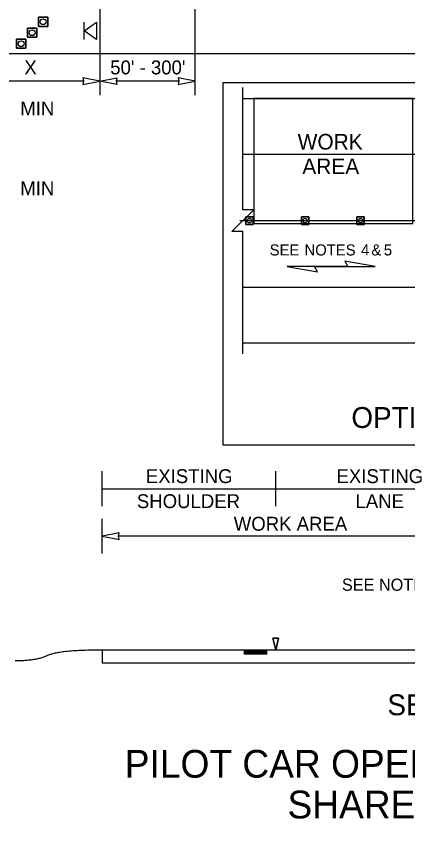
# Model space of a CAD drawing. Extents: x 99999.1 to 100095.7, y 99995 to 100010.7.
# Drawn here: x 100003.795 to 100006.052, y 100001.278 to 100005.947 of the extents above; entities that cross this region are included whole.
import ezdxf

# ---------------------------------------------------------------- set-up
doc = ezdxf.new("R2010")
doc.units = 0
for name, color, linetype in [('RD_ED_ShoulderPavedEdge', 7, 'Continuous'), ('RD_MK_LineEdgeWhite', 7, 'Continuous'), ('RD_MK_LineSkipCenter', 7, 'Continuous'), ('SH_DE_DetailHeading1Text', 7, 'Continuous'), ('SH_DE_DetailHeading2Text', 7, 'Continuous'), ('SH_TI_Tables', 7, 'Continuous'), ('TR_SN_ConstructionSigns', 7, 'Continuous'), ('TR_WZ_PortableSignMountBlk-Wht', 7, 'Continuous'), ('TR_WZ_TrafficCone', 7, 'Continuous'), ('TR_WZ_WorkZoneDetails', 7, 'Continuous'), ('TR_WZ_WorkZoneTextCurrent', 7, 'Continuous')]:
    doc.layers.add(name, color=color, linetype=linetype)

msp = doc.modelspace()

# ---------------------------------------------------------------- linework, layer by layer
at = {"layer": 'RD_ED_ShoulderPavedEdge'}
for p, q in [((100000.1076, 100005.7323), (100015.6424, 100005.7323)), ((100005.1009, 100005.4735), (100009.0183, 100005.4735)), ((100005.1009, 100004.0655), (100009.0183, 100004.0655))]:
    msp.add_line(p, q, dxfattribs=at)
at = {"layer": 'RD_MK_LineEdgeWhite'}
for p, q in [((100005.1009, 100005.1535), (100009.0183, 100005.1535)), ((100005.1009, 100004.3855), (100009.0183, 100004.3855))]:
    msp.add_line(p, q, dxfattribs=at)
at = {"layer": 'RD_MK_LineSkipCenter'}
msp.add_lwpolyline([(100009.0017, 100004.7695), (100005.0844, 100004.7695)], dxfattribs=at)
at = {"layer": 'SH_TI_Tables'}
msp.add_lwpolyline([(100004.9869, 100005.5662), (100009.1323, 100005.5662), (100009.1323, 100003.4755), (100004.9869, 100003.4755)], close=True, dxfattribs=at)
at = {"layer": 'TR_WZ_PortableSignMountBlk-Wht'}
msp.add_line((100004.1867, 100005.8123), (100004.1867, 100005.9123), dxfattribs=at)
msp.add_lwpolyline([(100004.1867, 100005.8622), (100004.2585, 100005.9123), (100004.2585, 100005.8123)], close=True, dxfattribs=at)
at = {"layer": 'TR_WZ_TrafficCone'}
for points in [[(100003.9767, 100005.9423), (100003.9233, 100005.9423), (100003.9233, 100005.889), (100003.9767, 100005.889), (100003.9767, 100005.9423)], [(100003.9767, 100005.889), (100003.9233, 100005.889), (100003.9233, 100005.9423), (100003.9767, 100005.9423), (100003.9767, 100005.889)], [(100003.9133, 100005.879), (100003.86, 100005.879), (100003.86, 100005.8257), (100003.9133, 100005.8257), (100003.9133, 100005.879)], [(100003.9133, 100005.8257), (100003.86, 100005.8257), (100003.86, 100005.879), (100003.9133, 100005.879), (100003.9133, 100005.8257)], [(100003.85, 100005.8157), (100003.7967, 100005.8157), (100003.7967, 100005.7623), (100003.85, 100005.7623), (100003.85, 100005.8157)], [(100003.85, 100005.7623), (100003.7967, 100005.7623), (100003.7967, 100005.8157), (100003.85, 100005.8157), (100003.85, 100005.7623)], [(100005.1183, 100004.7908), (100005.1609, 100004.7908), (100005.1609, 100004.7482), (100005.1183, 100004.7482), (100005.1183, 100004.7908)], [(100005.1183, 100004.7482), (100005.1609, 100004.7482), (100005.1609, 100004.7908), (100005.1183, 100004.7908), (100005.1183, 100004.7482)], [(100005.4383, 100004.7908), (100005.4809, 100004.7908), (100005.4809, 100004.7482), (100005.4383, 100004.7482), (100005.4383, 100004.7908)], [(100005.4383, 100004.7482), (100005.4809, 100004.7482), (100005.4809, 100004.7908), (100005.4383, 100004.7908), (100005.4383, 100004.7482)], [(100005.7583, 100004.7908), (100005.8009, 100004.7908), (100005.8009, 100004.7482), (100005.7583, 100004.7482), (100005.7583, 100004.7908)], [(100005.7583, 100004.7482), (100005.8009, 100004.7482), (100005.8009, 100004.7908), (100005.7583, 100004.7908), (100005.7583, 100004.7482)]]:
    msp.add_lwpolyline(points, dxfattribs=at)
for centre, radius in [((100003.95, 100005.9157), 0.0167), ((100003.8867, 100005.8523), 0.0167), ((100003.8233, 100005.789), 0.0167), ((100005.1396, 100004.7695), 0.0133), ((100005.4596, 100004.7695), 0.0133), ((100005.7796, 100004.7695), 0.0133)]:
    msp.add_circle(centre, radius, dxfattribs=at)
at = {"layer": 'TR_WZ_WorkZoneDetails'}
for p, q in [((100004.8267, 100005.4923), (100004.8267, 100007.7323)), ((100004.2767, 100006.1323), (100004.2767, 100005.4923)), ((100004.1829, 100005.5723), (100003.5704, 100005.5723)), ((100004.7329, 100005.5723), (100004.3704, 100005.5723)), ((100005.5138, 100004.5049), (100005.7067, 100004.5049)), ((100005.7067, 100004.5049), (100005.5138, 100004.5049)), ((100004.2907, 100003.1255), (100004.2907, 100003.3255)), ((100005.2907, 100003.1255), (100005.2907, 100003.3255)), ((100004.2907, 100003.2255), (100005.2907, 100003.2255)), ((100005.2907, 100003.2255), (100006.4907, 100003.2255)), ((100004.2907, 100002.8515), (100004.2907, 100003.0515)), ((100006.4387, 100002.9515), (100004.3844, 100002.9515)), ((100004.2907, 100002.2954), (100004.2907, 100002.2204)), ((100008.6907, 100002.2954), (100004.2907, 100002.2954)), ((100005.1077, 100002.2902), (100005.2407, 100002.2902)), ((100005.1077, 100002.2846), (100005.2407, 100002.2846)), ((100005.1077, 100002.2789), (100005.2407, 100002.2789)), ((100005.1077, 100002.2737), (100005.2407, 100002.2737)), ((100008.6907, 100002.2204), (100004.2907, 100002.2204))]:
    msp.add_line(p, q, dxfattribs=at)
for points in [[(100004.2767, 100005.5723), (100004.1784, 100005.5916), (100004.1829, 100005.5723), (100004.1784, 100005.5531)], [(100004.2767, 100005.5723), (100004.3749, 100005.5916), (100004.3704, 100005.5723), (100004.3749, 100005.5531)], [(100004.8267, 100005.5723), (100004.7284, 100005.5916), (100004.7329, 100005.5723), (100004.7284, 100005.5531)], [(100005.1649, 100005.4735), (100005.1649, 100004.7535), (100006.0809, 100004.7535), (100006.0809, 100005.4735)], [(100005.3566, 100004.5049), (100005.5316, 100004.4741), (100005.5138, 100004.5049)], [(100005.8639, 100004.5049), (100005.6889, 100004.5358), (100005.7067, 100004.5049)], [(100004.2907, 100002.9515), (100004.389, 100002.9322), (100004.3844, 100002.9515), (100004.389, 100002.9708)], [(100005.2907, 100002.2954), (100005.274, 100002.3652), (100005.3073, 100002.3652)]]:
    msp.add_lwpolyline(points, close=True, dxfattribs=at)
for points in [[(100005.1009, 100004.0015), (100005.1009, 100004.7075), (100005.0369, 100004.7075), (100005.1649, 100004.8314), (100005.1009, 100004.8314), (100005.1009, 100005.5375)], [(100005.3073, 100002.3652), (100005.274, 100002.3652), (100005.2907, 100002.2954), (100005.3073, 100002.3652)]]:
    msp.add_lwpolyline(points, dxfattribs=at)
msp.add_open_spline([(100004.2907, 100002.2954), (100004.0395, 100002.2954), (100003.914, 100002.2333), (100003.7886, 100002.2333)], degree=2, dxfattribs=at)

# ---------------------------------------------------------------- texts
at = {"layer": 'SH_DE_DetailHeading1Text'}
for s, p in [('PILOT CAR OPERATION FOR ALTERNATING 1-LANE, 2-WAY TRAFFIC: AFAD-CONTROLLED', (100004.4207, 100001.5606)), ('SHARED BIKE-VEHICLE LANE STRATEGY (HIGHWAYS, 40 MPH OR LESS)', (100005.3584, 100001.3259))]:
    msp.add_text(s, height=0.16, rotation=360, dxfattribs=at).set_placement(p)
at = {"layer": 'SH_DE_DetailHeading2Text'}
msp.add_text('OPTIONAL LANE SHIFT DETAIL', height=0.12, rotation=360, dxfattribs=at).set_placement((100005.7267, 100003.5755))
at = {"layer": 'TR_SN_ConstructionSigns'}
for p in [(100003.8184, 100005.3756), (100003.8184, 100004.916)]:
    msp.add_text('MIN', height=0.08, rotation=360, dxfattribs=at).set_placement(p)
at = {"layer": 'TR_WZ_WorkZoneDetails'}
for s, height, p in [('WORK', 0.09, (100005.4172, 100005.1794)), ('AREA', 0.09, (100005.4439, 100005.0376)), ('WORK AREA', 0.08, (100005.0487, 100002.9835))]:
    msp.add_text(s, height=height, dxfattribs=at).set_placement(p)
for s, height, p in [('EXISTING', 0.08, (100004.5424, 100003.2575)), ('EXISTING', 0.08, (100005.6409, 100003.2575)), ('SHOULDER', 0.08, (100004.4905, 100003.1135)), ('LANE', 0.08, (100005.7503, 100003.1135)), ('SECTION', 0.12, (100005.9342, 100001.9205))]:
    msp.add_text(s, height=height, rotation=360, dxfattribs=at).set_placement(p)
at = {"layer": 'TR_WZ_WorkZoneTextCurrent'}
for s, p in [('X', (100003.8419, 100005.6123)), ("50' - 300'", (100004.3369, 100005.6123))]:
    msp.add_text(s, height=0.08, rotation=360, dxfattribs=at).set_placement(p)
for s, height, p in [('SEE', 0.064, (100005.2557, 100004.5689)), ('NOTES', 0.064, (100005.4562, 100004.5689)), ('4', 0.064, (100005.7822, 100004.5689)), ('&', 0.064, (100005.8417, 100004.5689)), ('5', 0.064, (100005.9136, 100004.5689)), ('SEE NOTE 3', 0.07, (100005.672, 100002.6375))]:
    msp.add_text(s, height=height, dxfattribs=at).set_placement(p)

doc.saveas('drawing.dxf')
